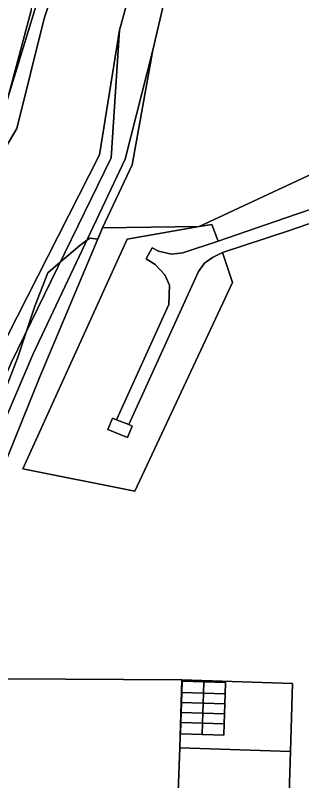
# Model space of a CAD drawing. Extents: x -502026 to -497664, y -1143484 to -1138019.
# Drawn here: x -497963.2 to -497879, y -1139931.4 to -1139706.1 of the extents above; entities that cross this region are included whole.
import ezdxf

# ---------------------------------------------------------------- set-up
doc = ezdxf.new("R2010")
doc.units = 0
for name, color, linetype in [('37', 7, 'Continuous'), ('43', 7, 'Continuous'), ('49', 7, 'Continuous'), ('55', 7, 'Continuous'), ('62', 7, 'Continuous'), ('7', 7, 'Continuous')]:
    doc.layers.add(name, color=color, linetype=linetype)

msp = doc.modelspace()

# ---------------------------------------------------------------- linework, layer by layer
at = {"layer": '37'}
msp.add_lwpolyline([(-497912.33, -1139490.05), (-497920.16, -1139507.56), (-497922.15, -1139533.52), (-497929.06, -1139567.32), (-497928.3, -1139579.61), (-497931.52, -1139608.34), (-497940.43, -1139640.6), (-497957.93, -1139693.75), (-497958.55, -1139704.66), (-497967.07, -1139736.73), (-497974.94, -1139749.05), (-497991.1, -1139745.79), (-497982.58, -1139733.14), (-497972.49, -1139710.69), (-497960.47, -1139681.09), (-497944.2, -1139630.3), (-497940.21, -1139610.65), (-497935.98, -1139578.8), (-497932.41, -1139549.96), (-497925, -1139500.23), (-497917.91, -1139447.39)], dxfattribs=at)
at = {"layer": '43'}
msp.add_lwpolyline([(-497813.35, -1139655.82), (-497806.88, -1139693.66), (-497804.86, -1139719.68), (-497811.09, -1139722.58), (-497909.09, -1139768.28), (-497937.56, -1139768.69), (-497928.81, -1139750.16), (-497922.77, -1139716.33), (-497903.24, -1139632.83), (-497883.33, -1139503.11), (-497848.12, -1139582.48), (-497820.64, -1139632.76)], close=True, dxfattribs=at)
for points in [[(-498013.29, -1139944.08), (-498005.22, -1139919.56), (-497999.11, -1139890.59), (-498008.91, -1139886.41), (-498027.12, -1139912.89), (-498034.71, -1139902.25), (-498022.02, -1139861.44), (-498009.79, -1139841.83), (-498009.92, -1139824.2), (-498008.3, -1139804.78), (-497993.56, -1139788.58), (-497983.73, -1139774.87), (-497962.69, -1139739.45), (-497954.71, -1139707.08), (-497950.72, -1139694.67), (-497922.62, -1139635.99), (-497910.64, -1139630.77), (-497932.6, -1139710.47), (-497938.43, -1139747.18), (-497968.84, -1139806.79), (-497979.28, -1139833.6), (-497988.34, -1139862.78), (-498000.78, -1139920.93), (-498005.08, -1139933.72)], [(-497950.72, -1139694.67), (-497954.71, -1139707.08), (-497962.69, -1139739.45), (-497983.73, -1139774.87)], [(-497967.07, -1139736.73), (-497958.55, -1139704.66)]]:
    msp.add_lwpolyline(points, dxfattribs=at)
at = {"layer": '49'}
msp.add_lwpolyline([(-498000.7, -1139937.46), (-497994.32, -1139914.64), (-497983.73, -1139862.4), (-497976.51, -1139836.21), (-497964.38, -1139808.4), (-497935.05, -1139748.1), (-497932.6, -1139710.47), (-497910.64, -1139630.77), (-497887.42, -1139493.76), (-497883.33, -1139503.11), (-497903.24, -1139632.83), (-497922.77, -1139716.33), (-497930.91, -1139748.44), (-497957.93, -1139805.74), (-497970.52, -1139834.98), (-497978.97, -1139863.32), (-497989.72, -1139912.63), (-497997.51, -1139939.38)], dxfattribs=at)
at = {"layer": '55'}
for points in [[(-498005.08, -1139933.72), (-498000.78, -1139920.93), (-497988.34, -1139862.78), (-497979.28, -1139833.6), (-497968.84, -1139806.79), (-497938.43, -1139747.18), (-497932.6, -1139710.47), (-497935.05, -1139748.1), (-497964.38, -1139808.4), (-497976.51, -1139836.21), (-497983.73, -1139862.4), (-497994.32, -1139914.64), (-498000.7, -1139937.46)], [(-497997.51, -1139939.38), (-497989.72, -1139912.63), (-497978.97, -1139863.32), (-497970.52, -1139834.98), (-497957.93, -1139805.74), (-497930.91, -1139748.44), (-497922.77, -1139716.33), (-497928.81, -1139750.16), (-497937.56, -1139768.69), (-497955.99, -1139812.55), (-497966.39, -1139838.27), (-497975.41, -1139866.55), (-497982.83, -1139901.29), (-497992.15, -1139937.92)]]:
    msp.add_lwpolyline(points, dxfattribs=at)
for points in [[(-497809.68, -1139744.7), (-497837.75, -1139753.95), (-497882.9, -1139769.54), (-497902.29, -1139775.97), (-497905.24, -1139777.38), (-497907.52, -1139779.11), (-497909.29, -1139781.51), (-497929.81, -1139826.57), (-497933.43, -1139825.13), (-497918.03, -1139791.19), (-497917.89, -1139785.56), (-497919.25, -1139782.51), (-497922.07, -1139779.47), (-497924.68, -1139777.78), (-497922.92, -1139774.54), (-497921.11, -1139775.49), (-497917.26, -1139776.4), (-497913.94, -1139776.01), (-497903.5, -1139772.63), (-497883.9, -1139765.85), (-497837.54, -1139749.94), (-497814.7, -1139741.95), (-497809.95, -1139740.28)], [(-497933.43, -1139825.13), (-497929.81, -1139826.57), (-497928.79, -1139826.99), (-497930.19, -1139830.37), (-497935.98, -1139828.04), (-497934.61, -1139824.66)], [(-497882.3, -1139922.76), (-497914.85, -1139921.75), (-497914.23, -1139901.71), (-497881.68, -1139902.77)], [(-497901.8, -1139914.64), (-497901.7, -1139911.69), (-497901.6, -1139908.76), (-497901.52, -1139905.8), (-497901.41, -1139902.5), (-497907.78, -1139902.29), (-497914.15, -1139902.09), (-497914.26, -1139905.4), (-497914.35, -1139908.34), (-497914.45, -1139911.29), (-497914.54, -1139914.22), (-497914.64, -1139917.54), (-497908.28, -1139917.75), (-497901.9, -1139917.95)], [(-497907.78, -1139902.29), (-497907.89, -1139905.6), (-497914.26, -1139905.4), (-497914.15, -1139902.09)], [(-497901.52, -1139905.8), (-497907.89, -1139905.6), (-497907.78, -1139902.29), (-497901.41, -1139902.5)], [(-497907.89, -1139905.6), (-497907.99, -1139908.55), (-497914.35, -1139908.34), (-497914.26, -1139905.4)], [(-497901.52, -1139905.8), (-497901.6, -1139908.76), (-497907.99, -1139908.55), (-497907.89, -1139905.6)], [(-497907.99, -1139908.55), (-497908.08, -1139911.49), (-497914.45, -1139911.29), (-497914.35, -1139908.34)], [(-497901.6, -1139908.76), (-497901.7, -1139911.69), (-497908.08, -1139911.49), (-497907.99, -1139908.55)], [(-497908.08, -1139911.49), (-497908.17, -1139914.42), (-497914.54, -1139914.22), (-497914.45, -1139911.29)], [(-497901.7, -1139911.69), (-497901.8, -1139914.64), (-497908.17, -1139914.42), (-497908.08, -1139911.49)], [(-497908.17, -1139914.42), (-497908.28, -1139917.75), (-497914.64, -1139917.54), (-497914.54, -1139914.22)], [(-497901.8, -1139914.64), (-497901.9, -1139917.95), (-497908.28, -1139917.75), (-497908.17, -1139914.42)], [(-497882.3, -1139922.76), (-497884.23, -1139984.43), (-497917.42, -1140004.3), (-497916.97, -1139983.61), (-497915.77, -1139983.64), (-497915.78, -1139983.76), (-497904.5, -1139984.12), (-497904.15, -1139973.21), (-497902.96, -1139973.25), (-497902.83, -1139969.48), (-497904.03, -1139969.44), (-497903.58, -1139955.19), (-497902.38, -1139955.23), (-497902.26, -1139951.49), (-497903.46, -1139951.45), (-497903.23, -1139944.32), (-497902.06, -1139944.35), (-497901.82, -1139936.86), (-497914.26, -1139936.46), (-497914.5, -1139943.95), (-497914.62, -1139947.5), (-497915.82, -1139947.46), (-497914.85, -1139921.75)]]:
    msp.add_lwpolyline(points, close=True, dxfattribs=at)
at = {"layer": '62'}
for points in [[(-497955.72, -1139698.62), (-497965.39, -1139730.4), (-497967.07, -1139736.73), (-497967.54, -1139737.46), (-497967.62, -1139737.75), (-497972.31, -1139749.62), (-497979.09, -1139759.87), (-497982.5, -1139763.25), (-497985.06, -1139768.37), (-497997.37, -1139785.37), (-498008, -1139804), (-498008.27, -1139804.75), (-498008.3, -1139804.83), (-498022.87, -1139844.75), (-498029.22, -1139865.25), (-498033.47, -1139872), (-498041.97, -1139887.25), (-498049.51, -1139894.51), (-498057.13, -1139905.9), (-498064.03, -1139910.1), (-498076.55, -1139921.24), (-498092.26, -1139935.22)], [(-497965.39, -1139730.4), (-497955.72, -1139698.62)], [(-497968.47, -1139822.25), (-497962.53, -1139807), (-497959.97, -1139799.33), (-497957.44, -1139791.75), (-497953.59, -1139781.87), (-497949.97, -1139778.77), (-497944.25, -1139773.87), (-497942.22, -1139772.42), (-497941.28, -1139771.75), (-497938.94, -1139771.98), (-497937.56, -1139768.69), (-497909.09, -1139768.28), (-497811.09, -1139722.58)], [(-497811.09, -1139722.58), (-497909.09, -1139768.28), (-497937.56, -1139768.69), (-497938.94, -1139771.98), (-497941.28, -1139771.75), (-497942.22, -1139772.42), (-497944.25, -1139773.87), (-497949.97, -1139778.77), (-497953.59, -1139781.87), (-497957.44, -1139791.75), (-497959.97, -1139799.33), (-497962.53, -1139807), (-497968.47, -1139822.25)]]:
    msp.add_lwpolyline(points, dxfattribs=at)
at = {"layer": '7'}
for points in [[(-497809.95, -1139740.28), (-497814.7, -1139741.95), (-497837.54, -1139749.94), (-497883.9, -1139765.85), (-497903.5, -1139772.63), (-497905.42, -1139767.64), (-497909.09, -1139768.28), (-497811.09, -1139722.58)], [(-497903.5, -1139772.63), (-497913.94, -1139776.01), (-497917.26, -1139776.4), (-497921.11, -1139775.49), (-497922.92, -1139774.54), (-497924.68, -1139777.78), (-497922.07, -1139779.47), (-497919.25, -1139782.51), (-497917.89, -1139785.56), (-497918.03, -1139791.19), (-497933.43, -1139825.13), (-497934.61, -1139824.66), (-497935.98, -1139828.04), (-497930.19, -1139830.37), (-497928.79, -1139826.99), (-497929.81, -1139826.57), (-497909.29, -1139781.51), (-497907.52, -1139779.11), (-497905.24, -1139777.38), (-497902.29, -1139775.97), (-497899.3, -1139784.73), (-497928.01, -1139846.19), (-497960.97, -1139839.57), (-497930.31, -1139772.01), (-497909.09, -1139768.28), (-497905.42, -1139767.64)]]:
    msp.add_lwpolyline(points, close=True, dxfattribs=at)
for points in [[(-497884.23, -1139984.43), (-497882.3, -1139922.76), (-497881.68, -1139902.77), (-497914.23, -1139901.71), (-497982.83, -1139901.29), (-497975.41, -1139866.55), (-497966.39, -1139838.27), (-497955.99, -1139812.55), (-497937.56, -1139768.69), (-497909.09, -1139768.28), (-497930.31, -1139772.01), (-497960.97, -1139839.57), (-497928.01, -1139846.19), (-497899.3, -1139784.73), (-497902.29, -1139775.97), (-497882.9, -1139769.54), (-497837.75, -1139753.95), (-497809.68, -1139744.7), (-497806.44, -1139772.23), (-497807.14, -1139854.48), (-497808.19, -1139903.25), (-497811.26, -1139954.45)], [(-497992.15, -1139937.92), (-497982.83, -1139901.29), (-497914.23, -1139901.71), (-497914.85, -1139921.75), (-497915.82, -1139947.46)]]:
    msp.add_lwpolyline(points, dxfattribs=at)

doc.saveas('drawing.dxf')
